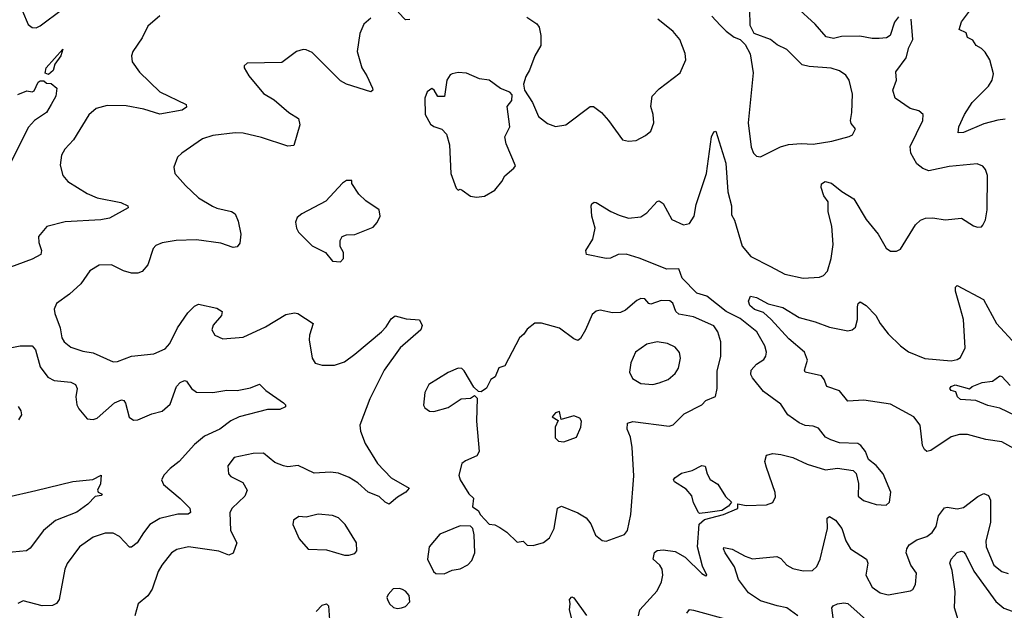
# Model space of a CAD drawing. Extents: x 1771496 to 1971148, y 471553 to 643630.
# Tile 542 of 656: x 1849213 to 1854067, y 633082 to 635992. Entities that reach past the tile are written whole.
import ezdxf

# ---------------------------------------------------------------- set-up
doc = ezdxf.new("R2010")
doc.units = 0

msp = doc.modelspace()

# ---------------------------------------------------------------- linework, layer by layer
at = {"layer": '0CON10XD'}
for points in [[(1849905, 636012.2), (1849845, 635960.8), (1849817.3, 635902.7), (1849770.8, 635835), (1849764.2, 635815), (1849767.5, 635785), (1849803.9, 635733.9), (1849905, 635636.9), (1850033.8, 635575), (1850035, 635561.2), (1850015, 635547.1), (1849905, 635526.2), (1849825, 635552.2), (1849738.6, 635568.6), (1849645, 635569.5), (1849591.2, 635555), (1849555, 635524.2), (1849479.5, 635400.5), (1849436, 635355), (1849418.8, 635325), (1849412.5, 635275), (1849425.8, 635225), (1849450, 635195), (1849546.4, 635136.4), (1849595, 635115.4), (1849712.4, 635092.4), (1849746.7, 635075), (1849748.8, 635065), (1849655.5, 635014.5), (1849613.3, 635006.7), (1849436.8, 634996.8), (1849346.8, 634973.2), (1849306.2, 634925), (1849307.5, 634895), (1849320.8, 634855), (1849318, 634835), (1849275, 634811.9), (1849091.2, 634745)], [(1849227.8, 636035), (1849255, 635968.8), (1849275, 635954.2), (1849295, 635952.9), (1849315, 635961.4), (1849425, 636044.4)], [(1851136.9, 635993.1), (1851115, 635992.2), (1851079.4, 636029.4)], [(1852625, 636010), (1852666, 635965), (1852695.7, 635935.7), (1852735, 635906.2), (1852764.1, 635894.1), (1852790, 635870), (1852814.4, 635824.4), (1852828.9, 635731.1), (1852804.6, 635485), (1852819.4, 635365), (1852830.8, 635335), (1852845, 635320), (1852865, 635316), (1852964, 635366), (1853002.7, 635377.3), (1853065, 635383.1), (1853125, 635379.4), (1853216, 635394), (1853302.7, 635417.3), (1853318.8, 635425), (1853333.3, 635455), (1853311.7, 635481.7), (1853308, 635495), (1853315.7, 635535), (1853318.1, 635625), (1853301.9, 635695), (1853285, 635719.2), (1853255, 635740.6), (1853213.1, 635753.1), (1853105, 635761.5), (1853070.1, 635770.1), (1852995.4, 635845.4), (1852947.9, 635867.9), (1852914.2, 635894.2), (1852834.1, 635924.1), (1852814.4, 635964.4), (1852812.4, 636042.4)], [(1853545, 636005.7), (1853525, 635980), (1853504.2, 635915), (1853486.2, 635903.8), (1853450.2, 635899.8), (1853415, 635898.9), (1853355, 635910.9), (1853265, 635909.1), (1853225, 635899.1), (1853188, 635908), (1853135, 635970), (1853040.8, 636055)], [(1853844.4, 635944.4), (1853855, 635982), (1853895.6, 636035)], [(1850945, 636000), (1850909.3, 635970.7), (1850889.4, 635925), (1850876.2, 635835), (1850899.2, 635755), (1850925, 635716.2), (1850952.5, 635655), (1850953.8, 635645), (1850945, 635636.2), (1850825, 635674.4), (1850795, 635691.4), (1850655, 635830), (1850626.2, 635843.8), (1850610, 635845), (1850577.5, 635835), (1850505, 635781.2), (1850335, 635777.5), (1850320, 635765), (1850320, 635755), (1850342.5, 635715), (1850415, 635628.8), (1850467.3, 635597.3), (1850540.8, 635535), (1850587.1, 635505), (1850594.2, 635475), (1850565, 635373.3), (1850535, 635369.2), (1850405, 635411.5), (1850315, 635432.9), (1850275, 635434.6), (1850165, 635421.2), (1850115, 635405.5), (1850012, 635335), (1849992, 635315), (1849973.8, 635265), (1849978.8, 635235), (1850030, 635175), (1850095, 635114.3), (1850163.8, 635073.8), (1850185, 635063.3), (1850257.5, 635047.5), (1850275, 635036.2), (1850289.7, 634999.7), (1850303.1, 634935), (1850298.3, 634891.7), (1850285, 634873.8), (1850265, 634870.8), (1850205, 634891.5), (1850085, 634907.9), (1849985, 634903.8), (1849915, 634893.5), (1849885, 634879.4), (1849871.1, 634865), (1849844.6, 634785.4), (1849817.6, 634752.4), (1849795, 634743.8), (1849765, 634742.9), (1849725, 634754.5), (1849665.8, 634784.2), (1849605, 634782.9), (1849560, 634755), (1849515, 634691.4), (1849459.4, 634640.6), (1849395.7, 634594.3), (1849384.2, 634565.8), (1849387.1, 634545), (1849413.5, 634475), (1849420.5, 634425), (1849431.9, 634405), (1849465, 634379.5), (1849525, 634360), (1849575, 634351.5), (1849675, 634306.9), (1849695, 634307.8), (1849765.3, 634334.7), (1849875, 634345.7), (1849929.8, 634370.2), (1849953.6, 634396.4), (1849990.6, 634475), (1850042.1, 634547.9), (1850075, 634581.4), (1850095, 634590), (1850185, 634570.6), (1850211.2, 634555), (1850207.5, 634535), (1850167.5, 634487.5), (1850160.8, 634465), (1850175, 634438.8), (1850215, 634420), (1850315, 634428), (1850425, 634479.4), (1850525, 634540.5), (1850568.3, 634548.3), (1850585, 634544.2), (1850660, 634495), (1850641.7, 634438.3), (1850640, 634415), (1850654.3, 634324.3), (1850670.3, 634300.3), (1850705, 634290), (1850765, 634290.9), (1850815, 634307.1), (1850865.7, 634344.3), (1850996.5, 634455), (1851020.3, 634479.7), (1851045, 634518.8), (1851065, 634533.3), (1851118.3, 634518.3), (1851183.8, 634513.8), (1851196.7, 634485), (1851190, 634465), (1851088.1, 634375), (1851010.5, 634265), (1850939.6, 634125), (1850889.5, 633995), (1850892.5, 633965), (1850916.4, 633905), (1850977.3, 633805), (1851044.7, 633734.7), (1851132.5, 633685), (1851116.2, 633663.8), (1851075, 633640), (1851035, 633605.8), (1851015, 633615.6), (1850985, 633643.5), (1850931.9, 633665), (1850880.6, 633710.6), (1850837.1, 633737.1), (1850785, 633758.8), (1850745, 633763.5), (1850665, 633757.8), (1850585.6, 633795.6), (1850535, 633790), (1850513.7, 633793.7), (1850471.4, 633811.4), (1850415, 633857.1), (1850365, 633855.6), (1850270, 633835), (1850239.2, 633795), (1850242.5, 633755), (1850255, 633742.5), (1850312.8, 633712.8), (1850334.4, 633675), (1850323.5, 633645), (1850261.5, 633585), (1850249.6, 633565), (1850251.8, 633475), (1850283.1, 633415), (1850265, 633364.2), (1850245, 633354.5), (1850195, 633373.5), (1850045.6, 633394.4), (1849987.4, 633382.6), (1849961.4, 633365), (1849914.4, 633305), (1849896.4, 633273.6), (1849865.8, 633185.8), (1849845, 633154.2), (1849798, 633115), (1849781.5, 633055)], [(1851712.5, 636005), (1851761.7, 635971.7), (1851773.8, 635955), (1851782, 635915), (1851782, 635865), (1851752.5, 635815), (1851726.8, 635743.2), (1851708.3, 635711.7), (1851696.7, 635675), (1851702.5, 635645), (1851741.2, 635585), (1851771.2, 635515), (1851815, 635481.2), (1851855, 635466.2), (1851905.7, 635474.3), (1852025, 635564.2), (1852042.5, 635565), (1852080.8, 635535), (1852115.4, 635495.4), (1852185, 635401.2), (1852215, 635393.8), (1852252.3, 635397.7), (1852298.3, 635421.7), (1852325, 635443.3), (1852338.8, 635485), (1852335.7, 635525), (1852324.4, 635565), (1852331.1, 635615), (1852365, 635651.9), (1852469.7, 635730.3), (1852496.9, 635795), (1852494.3, 635825), (1852467.8, 635895), (1852435, 635934.2), (1852358.8, 635995)], [(1852894.1, 633785.9), (1852885.6, 633815), (1852893.8, 633846.2), (1852925, 633854.4), (1852965, 633849.4), (1853025, 633835.8), (1853095, 633802.9), (1853185, 633774.4), (1853245, 633782.9), (1853321.2, 633771.2), (1853335.9, 633755.9), (1853347.7, 633707.7), (1853346.2, 633645), (1853373, 633623), (1853435, 633603.1), (1853485, 633601.2), (1853500, 633615), (1853506.7, 633665), (1853468.8, 633755), (1853435, 633795.7), (1853396.7, 633825), (1853383.3, 633865), (1853360, 633895), (1853345, 633903.8), (1853255, 633908.1), (1853212.2, 633922.2), (1853185.6, 633935.6), (1853150, 633980), (1853125, 633990), (1853085, 633993.3), (1853055, 634005.6), (1853000, 634045), (1852965, 634097.5), (1852880, 634160), (1852825, 634228.1), (1852817.1, 634245), (1852818.9, 634265), (1852845, 634294.4), (1852881.1, 634318.9), (1852891.4, 634335), (1852894.4, 634355), (1852886.5, 634385), (1852847.3, 634455), (1852765, 634519.7), (1852696.5, 634555), (1852601, 634631), (1852551.4, 634645), (1852478.1, 634718.1), (1852462.5, 634765), (1852403, 634763), (1852267.6, 634817.6), (1852202.7, 634837.3), (1852163.8, 634836.2), (1852125, 634818), (1852105, 634816), (1852007.5, 634835), (1852004, 634855), (1852038.7, 634911.3), (1852050.6, 634965), (1852033.3, 635025), (1852030, 635075), (1852034.2, 635085.8), (1852045, 635093.8), (1852055, 635092), (1852127.2, 635047.2), (1852168.9, 635028.9), (1852214.6, 635014.6), (1852275, 635021.1), (1852305, 635040.8), (1852355, 635096), (1852365, 635100), (1852385, 635086.2), (1852427.6, 635007.6), (1852485, 634982.2), (1852515, 634988.6), (1852538.1, 635025), (1852547.6, 635082.4), (1852598.9, 635235), (1852623.1, 635415), (1852635, 635440), (1852645, 635443.3), (1852694.5, 635285), (1852704, 635145), (1852721.8, 635075), (1852721.4, 635031.4), (1852736.7, 635005), (1852775, 634875.8), (1852816.9, 634825), (1852915, 634776.4), (1852985, 634739.2), (1853075, 634719.4), (1853155, 634724), (1853175, 634732), (1853195, 634753.8), (1853213.8, 634816.2), (1853223.8, 634885), (1853216.9, 634975), (1853198.5, 635045), (1853199.1, 635095), (1853177.8, 635125), (1853164.2, 635165.8), (1853166, 635184), (1853184.3, 635195.7), (1853215, 635186.9), (1853266, 635146), (1853325, 635109.2), (1853385, 635007.5), (1853445.4, 634935.4), (1853485, 634866.7), (1853505, 634852.5), (1853535, 634852.5), (1853555, 634862.5), (1853628.7, 634981.3), (1853653.8, 635005), (1853677.5, 635015), (1853715, 635016.9), (1853775, 635005.7), (1853855, 635014), (1853915, 634976.2), (1853935, 634970), (1853955, 634972.5), (1853960.7, 634979.3), (1853974.1, 635005.9), (1853982.9, 635055), (1853983.5, 635225), (1853974.5, 635254.5), (1853960.9, 635270.9), (1853932.3, 635282.3), (1853795, 635268.5), (1853695, 635248.5), (1853665, 635258.5), (1853635, 635282.2), (1853606.2, 635335), (1853602.9, 635367.1), (1853665.7, 635495), (1853666.2, 635525), (1853645, 635543.3), (1853602.5, 635555), (1853528.8, 635605), (1853516.7, 635645), (1853535.5, 635695), (1853532.7, 635735), (1853582.9, 635805), (1853596, 635855), (1853615.8, 635895), (1853608, 635995)], [(1854071.5, 635501.5), (1854035, 635497.5), (1853965, 635480), (1853865, 635437.3), (1853840, 635435), (1853842.7, 635465), (1853870, 635525), (1853907.8, 635585), (1853988.2, 635665), (1854007.3, 635695), (1854013.2, 635725), (1853994.7, 635794.7), (1853971.9, 635831.9), (1853955, 635850.5), (1853927.5, 635865), (1853912.1, 635892.1), (1853884.5, 635904.5), (1853878.3, 635928.3), (1853844.4, 635944.4)], [(1849355, 635722.5), (1849339.3, 635729.3), (1849344.5, 635755), (1849426.4, 635846.4), (1849416.2, 635815), (1849387, 635773), (1849377.9, 635742.1), (1849355, 635722.5)], [(1851465, 635117.5), (1851505, 635122.5), (1851555, 635152.5), (1851590, 635195), (1851605, 635223.3), (1851649.7, 635260.3), (1851657, 635273), (1851611.2, 635381.2), (1851604, 635415), (1851630, 635465), (1851616.7, 635565), (1851640, 635595), (1851641.7, 635621.7), (1851630, 635635), (1851583.9, 635653.9), (1851527.5, 635695), (1851480.3, 635700.3), (1851415, 635729.2), (1851375, 635732), (1851345, 635726), (1851335, 635721.2), (1851319.5, 635695), (1851306.7, 635613.3), (1851275, 635613.3), (1851255.8, 635645.8), (1851245, 635653.3), (1851222.4, 635637.6), (1851210, 635605), (1851211.4, 635525), (1851238.3, 635478.3), (1851255, 635466.7), (1851295, 635453.8), (1851317.9, 635427.9), (1851332, 635375), (1851338, 635235), (1851365, 635162.5), (1851375, 635152.5), (1851385, 635157.5), (1851395, 635152.5), (1851435, 635123.3), (1851465, 635117.5)], [(1849205, 635623.3), (1849248.3, 635641.7), (1849275, 635637.5), (1849285, 635642.5), (1849305, 635684), (1849315, 635691.2), (1849331.7, 635691.7), (1849345, 635680), (1849368.3, 635678.3), (1849396.7, 635655), (1849391.1, 635615), (1849369.2, 635575), (1849345.4, 635535), (1849286.7, 635495), (1849257.7, 635462.3), (1849149.5, 635250.5)], [(1850795, 634800), (1850810, 634815), (1850810, 634845), (1850792.5, 634875), (1850793.3, 634905), (1850802.5, 634925), (1850825, 634932.5), (1850865, 634933.3), (1850955, 634970), (1850976.1, 634993.9), (1850990, 635025), (1850986.1, 635056.1), (1850919.5, 635099.5), (1850885, 635133.3), (1850850, 635185), (1850850, 635200), (1850825, 635200), (1850805, 635187.5), (1850721.7, 635098.3), (1850603.9, 635036.1), (1850581.7, 635018.3), (1850573.3, 634995), (1850577.5, 634965), (1850587.5, 634945), (1850655, 634877.5), (1850720, 634845), (1850755, 634802.5), (1850795, 634800)], [(1854143.8, 633863.8), (1854055, 633911.9), (1853975, 633924.5), (1853885, 633948.9), (1853845, 633948.5), (1853805, 633936.5), (1853705, 633870), (1853685, 633865.7), (1853672.9, 633875), (1853663.1, 633895), (1853652.7, 633995), (1853620, 634035), (1853505, 634098.8), (1853375, 634118.2), (1853295, 634113.1), (1853255, 634163.3), (1853192, 634185), (1853178.9, 634218.9), (1853165, 634236.9), (1853085.8, 634255.8), (1853081.4, 634265), (1853096.1, 634315), (1853081.1, 634355), (1853005, 634419.7), (1852916.7, 634515), (1852880.2, 634550.2), (1852835, 634564.7), (1852812.2, 634585), (1852806.2, 634605), (1852815, 634630), (1852845, 634623.3), (1852902.7, 634592.7), (1852975, 634574.3), (1853055, 634524.3), (1853135, 634504.3), (1853205, 634476.7), (1853295, 634460), (1853316.2, 634463.8), (1853332.5, 634477.5), (1853343.3, 634515), (1853342.4, 634577.6), (1853346, 634594), (1853357, 634603), (1853385.8, 634585), (1853434.2, 634535), (1853454.4, 634495), (1853495, 634444.2), (1853555, 634385.7), (1853595, 634355.7), (1853675, 634323.5), (1853805, 634311.1), (1853835, 634317.5), (1853851.2, 634328.8), (1853873.1, 634375), (1853866.1, 634515), (1853848.5, 634575), (1853825.7, 634654.3), (1853825.8, 634674.2), (1853835, 634682), (1853963.6, 634613.6), (1854028.5, 634495), (1854125, 634390.8)], [(1851745, 633402.5), (1851795, 633416.7), (1851825, 633438.8), (1851847.5, 633485), (1851864.4, 633585.6), (1851884.2, 633595.8), (1851965, 633563.1), (1852005, 633538), (1852028.3, 633508.3), (1852052.4, 633452.4), (1852085, 633426.7), (1852105, 633423.3), (1852195, 633456.7), (1852208.8, 633475), (1852225.8, 633555), (1852240.9, 633745), (1852232.5, 633885), (1852223.5, 633935), (1852208.2, 633975), (1852209.2, 634005), (1852235, 634013.5), (1852415, 633989.2), (1852435, 633995.8), (1852489.3, 634050.7), (1852575.7, 634094.3), (1852595, 634116), (1852643.9, 634136.1), (1852652, 634175), (1852650.7, 634260.7), (1852669.5, 634335), (1852668.8, 634405), (1852655.4, 634455), (1852635, 634484.4), (1852535, 634528.8), (1852461.7, 634541.7), (1852448.2, 634555), (1852432.2, 634595), (1852417.4, 634607.4), (1852375, 634609.4), (1852325, 634591.2), (1852314.6, 634594.6), (1852295, 634617.5), (1852275, 634618.6), (1852255, 634609.2), (1852198.8, 634561.2), (1852175, 634550.4), (1852135, 634548.2), (1852075, 634560.8), (1852054.3, 634555.7), (1852035, 634540), (1852003.1, 634465), (1851978, 634422), (1851965, 634412.5), (1851945, 634420), (1851875, 634472.5), (1851785, 634496.7), (1851753, 634497), (1851715, 634467.5), (1851697.7, 634442.3), (1851676.7, 634425), (1851605, 634286.7), (1851575, 634277.5), (1851556.8, 634233.2), (1851535, 634220), (1851515, 634177.5), (1851488.3, 634158.3), (1851475, 634160), (1851451.7, 634181.7), (1851405, 634262.5), (1851393.6, 634273.6), (1851375, 634276.2), (1851325, 634253.8), (1851230, 634195), (1851211.2, 634155), (1851203.6, 634093.6), (1851210.5, 634080.5), (1851233.9, 634063.9), (1851255, 634061.2), (1851325, 634081.2), (1851390, 634125), (1851435, 634127.5), (1851455, 634140), (1851468.3, 634128.3), (1851465.8, 634015), (1851478.8, 633865), (1851466.7, 633843.3), (1851410.3, 633819.7), (1851393.3, 633805), (1851378.3, 633748.3), (1851384, 633725), (1851426.6, 633656.6), (1851450.8, 633635), (1851445, 633592.5), (1851472.5, 633575), (1851485, 633552.5), (1851527, 633507), (1851555, 633503.3), (1851580.7, 633490.7), (1851615, 633466.7), (1851665, 633417.5), (1851695, 633422.5), (1851715, 633403.3), (1851745, 633402.5)], [(1849125, 634368.1), (1849215, 634385.5), (1849275, 634385.6), (1849291.5, 634365), (1849315, 634282), (1849351.9, 634231.9), (1849384, 634214), (1849465, 634206.4), (1849489.2, 634195), (1849496.7, 634175), (1849490.4, 634135), (1849494.5, 634094.5), (1849504.5, 634074.5), (1849546, 634026), (1849575, 634022), (1849595, 634029.2), (1849680.8, 634105), (1849715, 634120), (1849726.7, 634116.7), (1849735, 634103.3), (1849753.8, 634033.8), (1849775, 634019.4), (1849795, 634020.9), (1849865, 634050.9), (1849916.1, 634063.9), (1849955, 634098), (1849985.6, 634185), (1850005, 634204.4), (1850025, 634214), (1850035, 634211.2), (1850060, 634175), (1850085, 634157.1), (1850165, 634155.5), (1850235, 634166.4), (1850285, 634165.6), (1850350.7, 634179.3), (1850395, 634196), (1850426.2, 634166.2), (1850514, 634105), (1850523.8, 634095), (1850523.3, 634085), (1850495, 634071.4), (1850435, 634071.1), (1850295, 634036.4), (1850255, 634016.4), (1850199.4, 633975), (1850125, 633940.8), (1850075, 633898.8), (1850000, 633815), (1849955, 633781.4), (1849925, 633750), (1849911.9, 633725), (1849921.7, 633701.7), (1850005, 633633.8), (1850052.5, 633585), (1850056.2, 633565), (1850044.3, 633555.7), (1849993.3, 633556.7), (1849905, 633534.5), (1849855, 633504.5), (1849823.8, 633463.8), (1849793.1, 633415), (1849765, 633392.9), (1849755, 633394.3), (1849705, 633446.9), (1849675, 633462.2), (1849635, 633462.5), (1849575, 633442.5), (1849508.1, 633395), (1849446.7, 633313.3), (1849436.2, 633285), (1849408.6, 633135), (1849394.5, 633115.5), (1849375, 633106.9), (1849324.4, 633104.4), (1849230.5, 633129.5), (1849204.2, 633115.8)], [(1852335, 634195.6), (1852365, 634203.5), (1852410, 634220), (1852445, 634248.6), (1852460, 634275), (1852471.4, 634325), (1852465, 634353.3), (1852445, 634379.2), (1852407, 634397), (1852355, 634405.6), (1852305, 634393.1), (1852249.2, 634355), (1852225, 634302.5), (1852220, 634255), (1852233.8, 634225), (1852275, 634200), (1852335, 634195.6)], [(1854165, 634020.8), (1854045, 634078.2), (1853985, 634091.8), (1853926.6, 634116.6), (1853851.1, 634121.1), (1853835.6, 634135), (1853828.1, 634158.1), (1853805, 634166.2), (1853798, 634175), (1853804.2, 634185), (1853825, 634193.1), (1853895, 634173.3), (1853907.5, 634185), (1853957.5, 634205), (1854008.8, 634211.2), (1854045, 634237.5), (1854055, 634234.2), (1854095, 634190.5)], [(1849206.3, 634086.3), (1849219.2, 634065), (1849222, 634045), (1849208.3, 634021.7)], [(1851895, 633913.3), (1851957.5, 633935), (1851980, 633985), (1851983.3, 634015), (1851975, 634028.8), (1851945, 634040), (1851883, 634023), (1851875, 634062.5), (1851855, 634056.2), (1851837.5, 634035), (1851867.5, 634017.5), (1851852.5, 633985), (1851852.5, 633932.5), (1851870, 633915), (1851895, 633913.3)], [(1852263.5, 633055), (1852270.5, 633085), (1852355, 633177.8), (1852377.1, 633222.9), (1852382.8, 633255), (1852380, 633285), (1852368.5, 633305), (1852335.6, 633335), (1852343.2, 633366.8), (1852355, 633377.3), (1852385, 633380.6), (1852445, 633371.8), (1852494.1, 633344.1), (1852575, 633263.8), (1852595, 633252.5), (1852600, 633255), (1852579.2, 633299.2), (1852553.8, 633395), (1852562.4, 633507.6), (1852589.4, 633530.6), (1852683.3, 633555), (1852747.9, 633582.1), (1852753.3, 633585), (1852753, 633607), (1852795, 633599.4), (1852895, 633602.5), (1852925, 633613.8), (1852938.1, 633641.9), (1852937.3, 633662.7), (1852894.1, 633785.9)], [(1852565, 633558.8), (1852558.8, 633565), (1852535, 633612.5), (1852527, 633647), (1852498.7, 633678.7), (1852441.2, 633715), (1852436.7, 633725), (1852442.5, 633735), (1852475, 633758.8), (1852528, 633772), (1852575, 633796.2), (1852593, 633793), (1852602.5, 633755), (1852617.5, 633727.5), (1852655, 633703.3), (1852692.5, 633642.5), (1852722.5, 633615), (1852706.7, 633595), (1852675, 633573.8), (1852605, 633564), (1852565, 633558.8)], [(1849005, 633607.2), (1849293.2, 633673.2), (1849475, 633717.3), (1849573.3, 633726.7), (1849615, 633747.5), (1849612.5, 633705), (1849597.5, 633675), (1849600, 633665), (1849620, 633655), (1849615, 633647.5), (1849585, 633642.5), (1849549.2, 633605), (1849495, 633565.6), (1849389.4, 633525), (1849330.6, 633475), (1849265, 633388.8), (1849246.7, 633375), (1849143.8, 633366.2)], [(1853048.6, 633055), (1852994.1, 633094.1), (1852947.5, 633105), (1852865, 633129.1), (1852805, 633168.7), (1852755.7, 633235), (1852736.6, 633296.6), (1852691.1, 633365), (1852682.5, 633385), (1852685, 633392.5), (1852725, 633384.4), (1852789.1, 633349.1), (1852825, 633336.7), (1852945, 633347.1), (1852965, 633337.5), (1852995, 633304.5), (1853025, 633288.8), (1853075, 633277.1), (1853120.6, 633279.4), (1853142.2, 633297.8), (1853158.5, 633335), (1853194.6, 633485), (1853193.1, 633536.9), (1853205, 633544), (1853235, 633526.7), (1853266.4, 633485), (1853285.6, 633424.4), (1853308.8, 633385), (1853388, 633335), (1853394.2, 633315), (1853384.4, 633255), (1853415, 633196), (1853455, 633168.1), (1853495, 633159.5), (1853605, 633179.2), (1853616, 633185), (1853629.7, 633210.3), (1853634.4, 633265), (1853606.5, 633305), (1853583.1, 633365), (1853585.5, 633385), (1853598.5, 633405), (1853635, 633429.6), (1853684.7, 633445.3), (1853710.6, 633465), (1853730, 633495), (1853742.4, 633547.6), (1853772.6, 633587.4), (1853785, 633590.8), (1853835, 633582.8), (1853865, 633588.4), (1853936, 633644), (1853965, 633657.5), (1853988.7, 633648.7), (1853998.9, 633625), (1853997.8, 633515), (1853975.4, 633425.4), (1853976.9, 633395), (1854014.6, 633305), (1854055, 633273.8), (1854085, 633264.5)], [(1850835, 633354.3), (1850865, 633362.5), (1850875.8, 633375), (1850873.8, 633415), (1850818, 633505), (1850785, 633538), (1850755, 633550), (1850685, 633555.6), (1850625, 633542), (1850590, 633545), (1850563, 633527), (1850560, 633505), (1850591.2, 633435), (1850635, 633383.3), (1850725, 633380.8), (1850815, 633354.4), (1850835, 633354.3)], [(1851305, 633262), (1851345, 633280), (1851385, 633286.2), (1851423, 633307), (1851442.7, 633327.3), (1851456.2, 633365), (1851453.3, 633455), (1851446.7, 633485), (1851435, 633497.5), (1851385, 633498), (1851285, 633457.5), (1851231.4, 633395), (1851224, 633335), (1851253.9, 633273.9), (1851265, 633263.8), (1851305, 633262)], [(1853863.3, 632955), (1853821.1, 633095), (1853825.2, 633174.8), (1853809.1, 633279.1), (1853798, 633315), (1853804, 633335), (1853835, 633368), (1853855, 633373.8), (1853865, 633371.2), (1853875, 633358.8), (1853916.4, 633275), (1854025, 633126.1), (1854065, 633092.7), (1854105, 633077.8)], [(1851075, 633091.2), (1851095, 633094), (1851115, 633101.2), (1851136.7, 633125), (1851133.3, 633155), (1851115, 633177.5), (1851100, 633185), (1851085, 633190), (1851055, 633187.5), (1851029.3, 633160.7), (1851023.8, 633146.2), (1851026.7, 633135), (1851036.7, 633115), (1851056.4, 633096.4), (1851075, 633091.2)], [(1851961.8, 632935), (1851924.3, 633085), (1851927.5, 633115), (1851922.9, 633135), (1851935, 633149.2), (1851945, 633143.8), (1852007.2, 633057.2)], [(1850674, 633076), (1850705, 633107.3), (1850725, 633114.4), (1850735.4, 633105), (1850740.3, 633035)], [(1853222.9, 633045), (1853216.2, 633095), (1853223.3, 633105), (1853245, 633114.2), (1853275, 633120), (1853295, 633116), (1853417.8, 633007.8)], [(1852502.2, 633067.8), (1852514.2, 633085.8), (1852535, 633083.5), (1852690.7, 633040.7)]]:
    msp.add_lwpolyline(points, dxfattribs=at)

doc.saveas('drawing.dxf')
